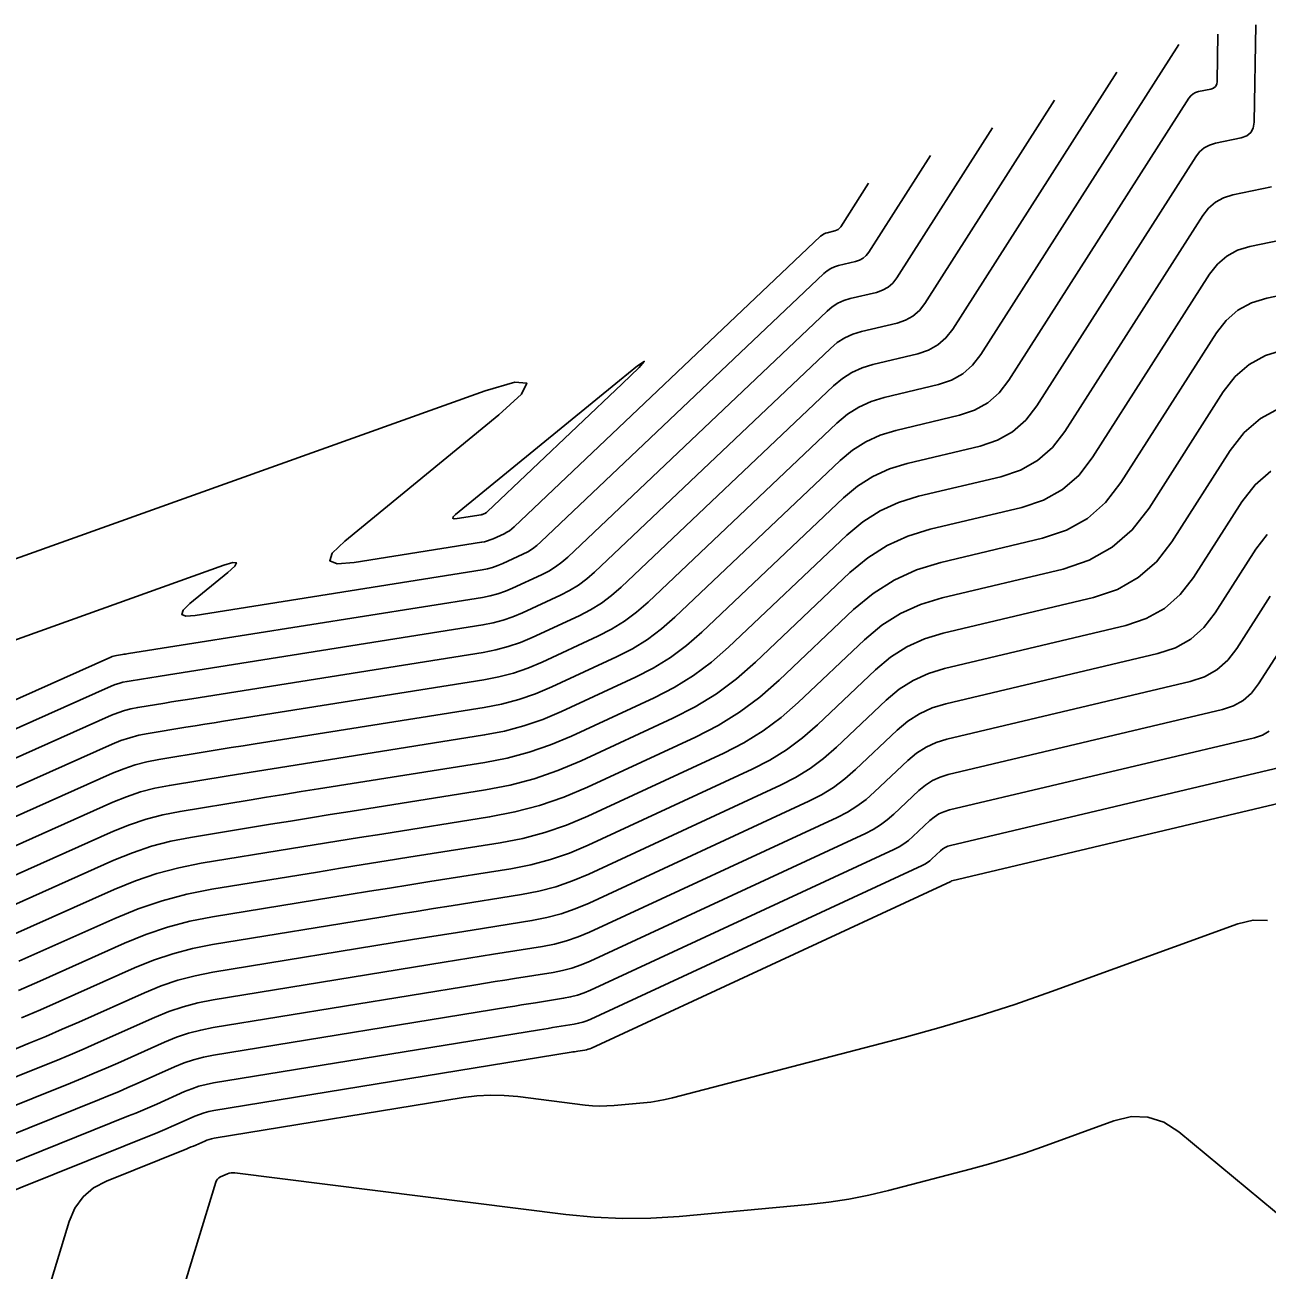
# Model space of a CAD drawing. Extents: x 1354696 to 1366163, y 660729 to 670380.
# Drawn here: x 1362676.77 to 1362724.58, y 665003.15 to 665051.06 of the extents above; entities that cross this region are included whole.
import ezdxf

# ---------------------------------------------------------------- set-up
doc = ezdxf.new("R2010")
doc.units = 0
doc.layers.add('R_Contours', color=7, linetype='Continuous')

msp = doc.modelspace()

# ---------------------------------------------------------------- linework, layer by layer
at = {"layer": 'R_Contours'}
for points in [[(1362724.137, 665051.063), (1362724.077, 665047.319), (1362724.042, 665047.093), (1362723.948, 665046.917), (1362723.792, 665046.79), (1362723.577, 665046.714), (1362722.593, 665046.509), (1362722.361, 665046.437), (1362722.157, 665046.326), (1362721.98, 665046.174), (1362721.831, 665045.983), (1362715.717, 665036.406), (1362715.289, 665035.853), (1362714.783, 665035.41), (1362714.198, 665035.078), (1362713.534, 665034.856), (1362710.724, 665034.19), (1362710.043, 665033.982), (1362709.407, 665033.691), (1362708.816, 665033.318), (1362708.27, 665032.863), (1362702.818, 665027.693), (1362702.232, 665027.181), (1362701.611, 665026.721), (1362700.955, 665026.314), (1362700.263, 665025.959), (1362697.424, 665024.643), (1362696.706, 665024.34), (1362695.973, 665024.088), (1362695.224, 665023.888), (1362694.459, 665023.74), (1362686.854, 665022.532), (1362686.289, 665022.442), (1362685.724, 665022.351), (1362685.159, 665022.26), (1362684.594, 665022.168), (1362682.334, 665021.799), (1362681.774, 665021.69), (1362681.225, 665021.545), (1362680.687, 665021.364), (1362680.159, 665021.149), (1362672.093, 665017.548)], [(1362670.983, 665018.176), (1362680.142, 665022.265), (1362680.575, 665022.442), (1362681.017, 665022.59), (1362681.467, 665022.709), (1362681.927, 665022.799), (1362683.78, 665023.101), (1362684.244, 665023.177), (1362684.707, 665023.252), (1362685.171, 665023.326), (1362685.634, 665023.4), (1362694.443, 665024.799), (1362695.115, 665024.929), (1362695.773, 665025.105), (1362696.417, 665025.326), (1362697.047, 665025.592), (1362699.542, 665026.748), (1362700.15, 665027.06), (1362700.726, 665027.418), (1362701.272, 665027.822), (1362701.786, 665028.272), (1362708.144, 665034.301), (1362708.621, 665034.698), (1362709.136, 665035.023), (1362709.691, 665035.277), (1362710.284, 665035.458), (1362712.735, 665036.039), (1362713.314, 665036.232), (1362713.824, 665036.522), (1362714.265, 665036.908), (1362714.638, 665037.391), (1362721.566, 665048.241), (1362721.638, 665048.334), (1362721.724, 665048.408), (1362721.823, 665048.462), (1362721.936, 665048.496), (1362722.413, 665048.596), (1362722.517, 665048.633), (1362722.593, 665048.694), (1362722.639, 665048.78), (1362722.655, 665048.889), (1362722.684, 665050.705)], [(1362721.178, 665050.307), (1362713.56, 665038.375), (1362713.242, 665037.964), (1362712.865, 665037.634), (1362712.43, 665037.387), (1362711.936, 665037.222), (1362709.844, 665036.726), (1362709.338, 665036.571), (1362708.865, 665036.355), (1362708.425, 665036.078), (1362708.019, 665035.739), (1362700.754, 665028.851), (1362700.311, 665028.463), (1362699.841, 665028.115), (1362699.344, 665027.806), (1362698.82, 665027.538), (1362696.671, 665026.542), (1362696.128, 665026.312), (1362695.573, 665026.122), (1362695.006, 665025.97), (1362694.427, 665025.858), (1362684.415, 665024.268), (1362684.053, 665024.21), (1362683.691, 665024.152), (1362683.329, 665024.093), (1362682.967, 665024.035), (1362681.519, 665023.798), (1362681.16, 665023.728), (1362680.809, 665023.635), (1362680.464, 665023.52), (1362680.125, 665023.381), (1362669.872, 665018.805)], [(1362718.789, 665049.239), (1362712.481, 665039.36), (1362712.218, 665039.019), (1362711.906, 665038.746), (1362711.545, 665038.541), (1362711.137, 665038.405), (1362709.405, 665037.994), (1362708.986, 665037.866), (1362708.594, 665037.687), (1362708.23, 665037.457), (1362707.893, 665037.177), (1362699.723, 665029.429), (1362699.351, 665029.104), (1362698.956, 665028.812), (1362698.539, 665028.553), (1362698.099, 665028.327), (1362696.295, 665027.491), (1362695.839, 665027.298), (1362695.373, 665027.139), (1362694.897, 665027.011), (1362694.411, 665026.917), (1362683.195, 665025.136), (1362682.935, 665025.094), (1362682.674, 665025.052), (1362682.414, 665025.01), (1362682.153, 665024.968), (1362681.111, 665024.798), (1362680.853, 665024.747), (1362680.6, 665024.68), (1362680.352, 665024.597), (1362680.109, 665024.498), (1362668.762, 665019.433)], [(1362667.651, 665020.061), (1362680.092, 665025.614), (1362680.24, 665025.675), (1362680.392, 665025.726), (1362680.546, 665025.767), (1362680.704, 665025.797), (1362681.34, 665025.901), (1362681.499, 665025.927), (1362681.658, 665025.953), (1362681.817, 665025.978), (1362681.976, 665026.004), (1362694.394, 665027.976), (1362694.787, 665028.052), (1362695.172, 665028.155), (1362695.549, 665028.285), (1362695.918, 665028.44), (1362697.378, 665029.117), (1362697.733, 665029.299), (1362698.071, 665029.509), (1362698.39, 665029.745), (1362698.691, 665030.008), (1362707.768, 665038.615), (1362708.035, 665038.837), (1362708.323, 665039.019), (1362708.633, 665039.161), (1362708.965, 665039.262), (1362710.337, 665039.588), (1362710.661, 665039.696), (1362710.947, 665039.858), (1362711.194, 665040.074), (1362711.403, 665040.344), (1362716.4, 665048.171)], [(1362714.011, 665047.104), (1362710.324, 665041.329), (1362710.17, 665041.13), (1362709.988, 665040.97), (1362709.777, 665040.85), (1362709.538, 665040.771), (1362708.526, 665040.531), (1362708.281, 665040.456), (1362708.052, 665040.351), (1362707.839, 665040.217), (1362707.642, 665040.053), (1362697.659, 665030.587), (1362697.429, 665030.386), (1362697.186, 665030.205), (1362696.928, 665030.046), (1362696.656, 665029.906), (1362695.542, 665029.39), (1362695.26, 665029.271), (1362694.972, 665029.172), (1362694.678, 665029.094), (1362694.378, 665029.035), (1362680.756, 665026.871), (1362680.699, 665026.862), (1362680.641, 665026.853), (1362680.584, 665026.844), (1362680.526, 665026.834), (1362680.296, 665026.797), (1362680.239, 665026.786), (1362680.184, 665026.771), (1362680.129, 665026.753), (1362680.075, 665026.731), (1362666.541, 665020.69)], [(1362673.789, 665026.47), (1362684.427, 665030.273), (1362684.771, 665030.375), (1362684.912, 665030.363), (1362684.85, 665030.235), (1362684.586, 665029.992), (1362683.12, 665028.792), (1362682.858, 665028.539), (1362682.804, 665028.379), (1362682.959, 665028.313), (1362683.322, 665028.341), (1362694.362, 665030.094), (1362694.569, 665030.135), (1362694.772, 665030.189), (1362694.971, 665030.257), (1362695.166, 665030.339), (1362695.935, 665030.696), (1362696.123, 665030.792), (1362696.3, 665030.902), (1362696.469, 665031.027), (1362696.627, 665031.166), (1362707.517, 665041.491), (1362707.644, 665041.596), (1362707.781, 665041.683), (1362707.928, 665041.75), (1362708.086, 665041.799), (1362708.739, 665041.953), (1362708.893, 665042.005), (1362709.029, 665042.082), (1362709.146, 665042.185), (1362709.246, 665042.313), (1362711.622, 665046.036)], [(1362709.234, 665044.968), (1362708.167, 665043.298), (1362708.122, 665043.24), (1362708.07, 665043.194), (1362708.009, 665043.159), (1362707.94, 665043.136), (1362707.647, 665043.067), (1362707.576, 665043.045), (1362707.51, 665043.015), (1362707.448, 665042.976), (1362707.391, 665042.929), (1362695.596, 665031.744), (1362695.508, 665031.668), (1362695.415, 665031.599), (1362695.317, 665031.538), (1362695.214, 665031.485), (1362694.789, 665031.288), (1362694.682, 665031.243), (1362694.572, 665031.205), (1362694.46, 665031.176), (1362694.346, 665031.153), (1362689.448, 665030.375), (1362688.784, 665030.325), (1362688.501, 665030.446), (1362688.599, 665030.738), (1362689.078, 665031.2), (1362695.007, 665036.054), (1362695.882, 665036.856), (1362696.087, 665037.278), (1362695.62, 665037.321), (1362694.481, 665036.984), (1362652.543, 665021.99)], [(1362724.741, 665044.832), (1362723.251, 665044.521), (1362722.899, 665044.413), (1362722.59, 665044.244), (1362722.322, 665044.014), (1362722.096, 665043.724), (1362716.796, 665035.422), (1362716.313, 665034.798), (1362715.742, 665034.298), (1362715.082, 665033.923), (1362714.334, 665033.673), (1362711.163, 665032.922), (1362710.396, 665032.687), (1362709.679, 665032.36), (1362709.012, 665031.939), (1362708.396, 665031.425), (1362703.849, 665027.114), (1362703.193, 665026.54), (1362702.497, 665026.024), (1362701.76, 665025.567), (1362700.984, 665025.169), (1362697.8, 665023.694), (1362696.995, 665023.354), (1362696.173, 665023.072), (1362695.333, 665022.847), (1362694.475, 665022.681), (1362688.074, 665021.664), (1362687.407, 665021.558), (1362686.74, 665021.451), (1362686.074, 665021.343), (1362685.407, 665021.235), (1362682.742, 665020.8), (1362682.081, 665020.67), (1362681.434, 665020.499), (1362680.799, 665020.287), (1362680.176, 665020.032), (1362673.203, 665016.92)], [(1362674.314, 665016.292), (1362680.193, 665018.916), (1362680.91, 665019.209), (1362681.642, 665019.454), (1362682.389, 665019.651), (1362683.149, 665019.8), (1362686.221, 665020.302), (1362686.989, 665020.426), (1362687.757, 665020.55), (1362688.525, 665020.674), (1362689.293, 665020.796), (1362694.491, 665021.622), (1362695.442, 665021.806), (1362696.373, 665022.055), (1362697.285, 665022.368), (1362698.177, 665022.745), (1362701.705, 665024.38), (1362702.566, 665024.821), (1362703.382, 665025.328), (1362704.153, 665025.899), (1362704.881, 665026.535), (1362708.521, 665029.987), (1362709.207, 665030.559), (1362709.95, 665031.028), (1362710.748, 665031.392), (1362711.603, 665031.653), (1362715.133, 665032.49), (1362715.966, 665032.769), (1362716.701, 665033.186), (1362717.337, 665033.742), (1362717.874, 665034.438), (1362722.361, 665041.465), (1362722.664, 665041.854), (1362723.022, 665042.162), (1362723.437, 665042.388), (1362723.908, 665042.533), (1362725.905, 665042.95)], [(1362675.424, 665015.663), (1362680.209, 665017.799), (1362681.022, 665018.131), (1362681.851, 665018.409), (1362682.696, 665018.632), (1362683.557, 665018.801), (1362687.034, 665019.368), (1362687.904, 665019.51), (1362688.773, 665019.65), (1362689.643, 665019.79), (1362690.513, 665019.928), (1362694.655, 665020.586), (1362695.626, 665020.775), (1362696.576, 665021.029), (1362697.507, 665021.348), (1362698.417, 665021.732), (1362702.572, 665023.657), (1362703.445, 665024.106), (1362704.274, 665024.62), (1362705.058, 665025.2), (1362705.797, 665025.847), (1362708.664, 665028.565), (1362709.411, 665029.188), (1362710.219, 665029.698), (1362711.089, 665030.096), (1362712.019, 665030.38), (1362715.932, 665031.307), (1362716.85, 665031.614), (1362717.66, 665032.074), (1362718.361, 665032.687), (1362718.953, 665033.453), (1362722.626, 665039.207), (1362723.005, 665039.694), (1362723.455, 665040.08), (1362723.975, 665040.364), (1362724.566, 665040.546), (1362727.069, 665041.068)], [(1362676.535, 665015.035), (1362680.226, 665016.683), (1362681.133, 665017.053), (1362682.059, 665017.363), (1362683.003, 665017.613), (1362683.964, 665017.801), (1362688.033, 665018.465), (1362688.911, 665018.608), (1362689.79, 665018.75), (1362690.668, 665018.891), (1362691.547, 665019.031), (1362695.062, 665019.589), (1362695.932, 665019.758), (1362696.784, 665019.986), (1362697.618, 665020.272), (1362698.435, 665020.617), (1362703.664, 665023.04), (1362704.441, 665023.438), (1362705.178, 665023.896), (1362705.875, 665024.412), (1362706.532, 665024.987), (1362709.082, 665027.405), (1362709.747, 665027.959), (1362710.466, 665028.413), (1362711.239, 665028.766), (1362712.066, 665029.019), (1362716.731, 665030.124), (1362717.734, 665030.46), (1362718.619, 665030.962), (1362719.384, 665031.632), (1362720.031, 665032.469), (1362722.891, 665036.948), (1362723.347, 665037.534), (1362723.888, 665037.998), (1362724.513, 665038.339), (1362725.223, 665038.558)], [(1362676.526, 665013.912), (1362677.342, 665014.271), (1362680.599, 665015.725), (1362681.421, 665016.061), (1362682.26, 665016.342), (1362683.115, 665016.568), (1362683.987, 665016.739), (1362689.252, 665017.598), (1362690.029, 665017.724), (1362690.806, 665017.85), (1362691.583, 665017.975), (1362692.36, 665018.099), (1362695.469, 665018.592), (1362696.239, 665018.742), (1362696.992, 665018.943), (1362697.73, 665019.196), (1362698.452, 665019.501), (1362704.756, 665022.422), (1362705.436, 665022.771), (1362706.081, 665023.172), (1362706.692, 665023.624), (1362707.268, 665024.127), (1362709.5, 665026.244), (1362710.082, 665026.729), (1362710.712, 665027.127), (1362711.389, 665027.436), (1362712.113, 665027.657), (1362717.897, 665029.028), (1362718.812, 665029.334), (1362719.619, 665029.793), (1362720.317, 665030.403), (1362720.907, 665031.167), (1362723.156, 665034.689), (1362723.689, 665035.374), (1362724.321, 665035.916), (1362725.051, 665036.315)], [(1362724.717, 665033.887), (1362724.111, 665033.367), (1362723.599, 665032.709), (1362721.743, 665029.801), (1362721.232, 665029.14), (1362720.627, 665028.611), (1362719.928, 665028.215), (1362719.136, 665027.95), (1362712.161, 665026.296), (1362711.539, 665026.106), (1362710.958, 665025.841), (1362710.418, 665025.5), (1362709.918, 665025.084), (1362708.003, 665023.267), (1362707.509, 665022.835), (1362706.985, 665022.447), (1362706.431, 665022.104), (1362705.848, 665021.804), (1362698.469, 665018.385), (1362697.842, 665018.12), (1362697.2, 665017.9), (1362696.545, 665017.725), (1362695.876, 665017.595), (1362693.174, 665017.166), (1362692.498, 665017.058), (1362691.822, 665016.95), (1362691.147, 665016.841), (1362690.472, 665016.731), (1362683.995, 665015.674), (1362683.221, 665015.523), (1362682.461, 665015.322), (1362681.716, 665015.072), (1362680.985, 665014.774), (1362678.092, 665013.483), (1362677.368, 665013.163), (1362676.64, 665012.851)], [(1362724.579, 665031.449), (1362724.147, 665030.893), (1362722.578, 665028.436), (1362722.146, 665027.877), (1362721.635, 665027.43), (1362721.045, 665027.095), (1362720.375, 665026.871), (1362712.208, 665024.935), (1362711.689, 665024.777), (1362711.204, 665024.555), (1362710.753, 665024.271), (1362710.337, 665023.923), (1362708.738, 665022.407), (1362708.326, 665022.047), (1362707.889, 665021.723), (1362707.427, 665021.436), (1362706.939, 665021.187), (1362698.486, 665017.27), (1362697.953, 665017.044), (1362697.408, 665016.857), (1362696.852, 665016.709), (1362696.283, 665016.598), (1362693.987, 665016.234), (1362693.413, 665016.142), (1362692.839, 665016.05), (1362692.265, 665015.957), (1362691.691, 665015.864), (1362684.003, 665014.61), (1362683.326, 665014.477), (1362682.662, 665014.301), (1362682.011, 665014.083), (1362681.372, 665013.822), (1362678.843, 665012.694), (1362678.21, 665012.414), (1362677.574, 665012.141), (1362676.935, 665011.874), (1362676.294, 665011.613)], [(1362670.997, 665008.401), (1362677.411, 665010.979), (1362677.96, 665011.203), (1362678.507, 665011.432), (1362679.051, 665011.666), (1362679.594, 665011.905), (1362681.758, 665012.871), (1362682.305, 665013.094), (1362682.863, 665013.281), (1362683.431, 665013.431), (1362684.011, 665013.545), (1362692.911, 665014.997), (1362693.383, 665015.074), (1362693.855, 665015.15), (1362694.328, 665015.226), (1362694.8, 665015.301), (1362696.69, 665015.601), (1362697.158, 665015.692), (1362697.616, 665015.815), (1362698.065, 665015.968), (1362698.504, 665016.154), (1362708.031, 665020.569), (1362708.422, 665020.769), (1362708.793, 665020.999), (1362709.143, 665021.259), (1362709.473, 665021.548), (1362710.755, 665022.763), (1362711.089, 665023.041), (1362711.45, 665023.269), (1362711.839, 665023.447), (1362712.255, 665023.574), (1362721.614, 665025.792), (1362722.161, 665025.975), (1362722.643, 665026.249), (1362723.061, 665026.614), (1362723.413, 665027.07), (1362724.695, 665029.078)], [(1362671.388, 665007.475), (1362678.529, 665010.346), (1362678.985, 665010.532), (1362679.44, 665010.722), (1362679.893, 665010.917), (1362680.344, 665011.116), (1362682.145, 665011.92), (1362682.6, 665012.105), (1362683.064, 665012.261), (1362683.537, 665012.386), (1362684.019, 665012.48), (1362694.13, 665014.13), (1362694.501, 665014.19), (1362694.872, 665014.25), (1362695.243, 665014.31), (1362695.614, 665014.369), (1362697.097, 665014.604), (1362697.465, 665014.676), (1362697.824, 665014.772), (1362698.176, 665014.893), (1362698.521, 665015.038), (1362709.123, 665019.951), (1362709.417, 665020.102), (1362709.696, 665020.275), (1362709.96, 665020.47), (1362710.209, 665020.688), (1362711.173, 665021.602), (1362711.424, 665021.812), (1362711.696, 665021.983), (1362711.989, 665022.117), (1362712.302, 665022.213), (1362722.853, 665024.714), (1362723.277, 665024.855), (1362723.651, 665025.068), (1362723.975, 665025.351), (1362724.249, 665025.705), (1362725.243, 665027.262)], [(1362670.589, 665006.071), (1362679.646, 665009.713), (1362680.011, 665009.861), (1362680.373, 665010.013), (1362680.735, 665010.168), (1362681.095, 665010.327), (1362682.532, 665010.968), (1362682.894, 665011.117), (1362683.265, 665011.24), (1362683.642, 665011.34), (1362684.027, 665011.416), (1362695.35, 665013.263), (1362695.619, 665013.307), (1362695.888, 665013.35), (1362696.157, 665013.393), (1362696.427, 665013.436), (1362697.504, 665013.608), (1362697.771, 665013.659), (1362698.032, 665013.729), (1362698.288, 665013.817), (1362698.538, 665013.922), (1362710.215, 665019.333), (1362710.413, 665019.435), (1362710.6, 665019.551), (1362710.777, 665019.682), (1362710.944, 665019.828), (1362711.591, 665020.442), (1362711.76, 665020.582), (1362711.943, 665020.698), (1362712.139, 665020.787), (1362712.349, 665020.852), (1362724.092, 665023.635), (1362724.394, 665023.736), (1362724.659, 665023.887)], [(1362725.331, 665022.556), (1362712.396, 665019.49), (1362712.289, 665019.458), (1362712.189, 665019.412), (1362712.096, 665019.353), (1362712.01, 665019.281), (1362711.679, 665018.968), (1362711.594, 665018.893), (1362711.504, 665018.827), (1362711.408, 665018.767), (1362711.307, 665018.716), (1362698.556, 665012.807), (1362698.4, 665012.741), (1362698.24, 665012.686), (1362698.078, 665012.643), (1362697.912, 665012.611), (1362697.24, 665012.504), (1362697.072, 665012.477), (1362696.905, 665012.45), (1362696.737, 665012.423), (1362696.569, 665012.396), (1362684.034, 665010.351), (1362683.747, 665010.295), (1362683.465, 665010.22), (1362683.189, 665010.128), (1362682.918, 665010.017), (1362681.845, 665009.538), (1362681.577, 665009.42), (1362681.307, 665009.304), (1362681.036, 665009.19), (1362680.764, 665009.079), (1362669.463, 665004.536)], [(1362673.89, 665005.233), (1362681.881, 665008.446), (1362682.061, 665008.519), (1362682.24, 665008.594), (1362682.418, 665008.671), (1362682.596, 665008.749), (1362683.305, 665009.066), (1362683.484, 665009.139), (1362683.666, 665009.2), (1362683.853, 665009.249), (1362684.042, 665009.286), (1362697.789, 665011.529), (1362697.855, 665011.54), (1362697.921, 665011.55), (1362697.987, 665011.561), (1362698.054, 665011.571), (1362698.319, 665011.614), (1362698.384, 665011.626), (1362698.448, 665011.643), (1362698.511, 665011.665), (1362698.573, 665011.691), (1362712.399, 665018.098), (1362712.403, 665018.1), (1362712.407, 665018.102), (1362712.411, 665018.105), (1362712.414, 665018.108), (1362712.428, 665018.121), (1362712.431, 665018.124), (1362712.435, 665018.126), (1362712.439, 665018.128), (1362712.443, 665018.129), (1362726.57, 665021.478)], [(1362724.595, 665016.599), (1362724.035, 665016.615), (1362723.447, 665016.475), (1362716.273, 665013.864), (1362714.871, 665013.373), (1362713.459, 665012.915), (1362712.037, 665012.491), (1362710.605, 665012.1), (1362701.687, 665009.778), (1362701.412, 665009.712), (1362701.136, 665009.658), (1362700.857, 665009.615), (1362700.577, 665009.584), (1362699.451, 665009.48), (1362699.17, 665009.462), (1362698.889, 665009.459), (1362698.608, 665009.472), (1362698.327, 665009.499), (1362695.736, 665009.825), (1362695.211, 665009.872), (1362694.687, 665009.881), (1362694.163, 665009.852), (1362693.64, 665009.786), (1362684.05, 665008.222), (1362683.958, 665008.203), (1362683.867, 665008.179), (1362683.778, 665008.15), (1362683.691, 665008.114), (1362683.346, 665007.96), (1362683.26, 665007.922), (1362683.173, 665007.885), (1362683.086, 665007.848), (1362682.999, 665007.813), (1362679.909, 665006.571), (1362679.411, 665006.309), (1362679.007, 665005.962), (1362678.696, 665005.529), (1362678.478, 665005.011), (1362677.5, 665001.814)], [(1362681.84, 664999.067), (1362684.122, 665006.532), (1362684.149, 665006.597), (1362684.188, 665006.652), (1362684.238, 665006.697), (1362684.3, 665006.731), (1362684.57, 665006.847), (1362684.638, 665006.872), (1362684.707, 665006.886), (1362684.778, 665006.892), (1362684.851, 665006.887), (1362697.588, 665005.288), (1362698.676, 665005.181), (1362699.765, 665005.133), (1362700.854, 665005.144), (1362701.945, 665005.215), (1362706.931, 665005.672), (1362707.709, 665005.76), (1362708.481, 665005.878), (1362709.248, 665006.029), (1362710.009, 665006.211), (1362713.146, 665007.027), (1362713.851, 665007.22), (1362714.55, 665007.428), (1362715.244, 665007.653), (1362715.934, 665007.895), (1362718.68, 665008.894), (1362719.351, 665009.055), (1362719.991, 665009.036), (1362720.6, 665008.838), (1362721.178, 665008.462), (1362725.382, 665004.977)]]:
    msp.add_lwpolyline(points, dxfattribs=at)
msp.add_lwpolyline([(1362694.393, 665032.229), (1362694.372, 665032.222), (1362694.351, 665032.217), (1362694.33, 665032.212), (1362693.411, 665032.067), (1362693.287, 665032.057), (1362693.234, 665032.08), (1362693.252, 665032.134), (1362693.342, 665032.221), (1362699.647, 665037.383), (1362700.351, 665037.945), (1362700.605, 665038.111), (1362700.409, 665037.88), (1362699.762, 665037.252), (1362694.564, 665032.323), (1362694.548, 665032.309), (1362694.53, 665032.296), (1362694.512, 665032.285), (1362694.492, 665032.275), (1362694.413, 665032.238)], close=True, dxfattribs=at)

doc.saveas('drawing.dxf')
